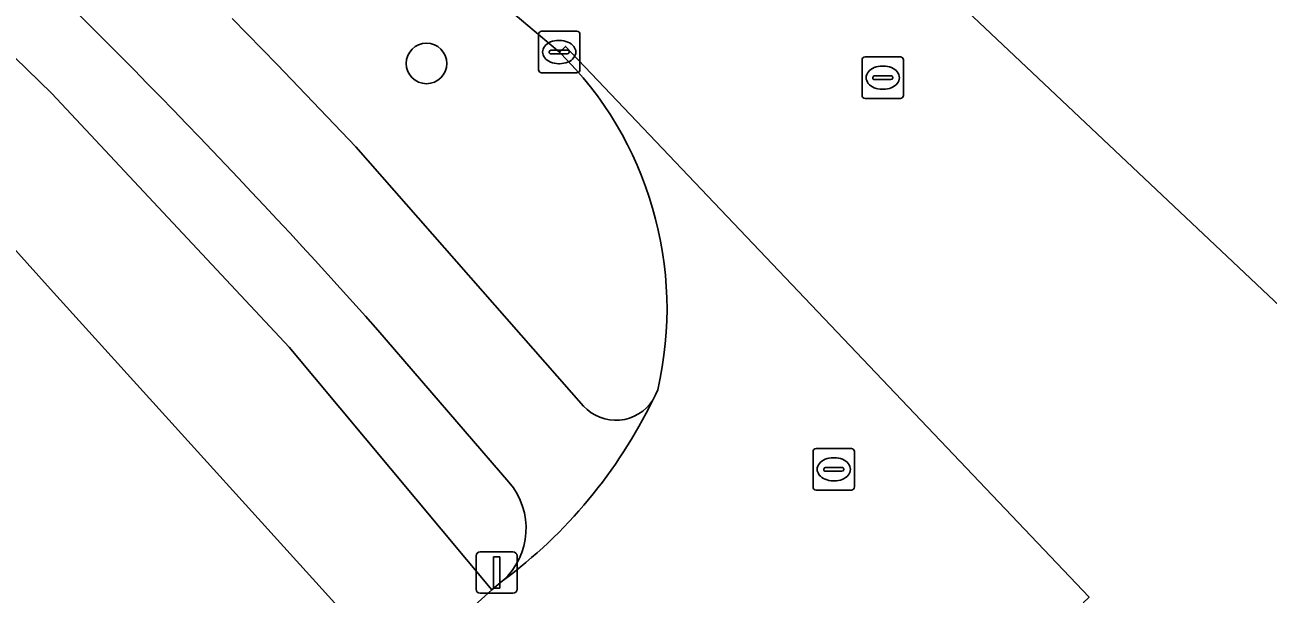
# Model space of a CAD drawing. Extents: x 162417 to 163722, y 384268 to 385417.
# Drawn here: x 163413.9 to 163443.9, y 385213.03 to 385226.75 of the extents above; entities that cross this region are included whole.
import ezdxf

# ---------------------------------------------------------------- set-up
doc = ezdxf.new("R2010")
doc.units = 0
for name, color, linetype in [('IMGEO_Berm_groen', 7, 'Continuous'), ('IMGEO_Boom', 7, 'Continuous'), ('IMGEO_Erf', 7, 'Continuous'), ('IMGEO_Fietspad_open', 7, 'Continuous'), ('IMGEO_Groenvoorziening', 7, 'Continuous'), ('IMGEO_Kolk', 7, 'Continuous'), ('IMGEO_Lichtmast', 7, 'Continuous'), ('IMGEO_Rijbaan_lokaal_gesloten', 7, 'Continuous'), ('IMGEO_Rioolput', 7, 'Continuous'), ('IMGEO_Voetpad_open', 7, 'Continuous')]:
    doc.layers.add(name, color=color, linetype=linetype)

msp = doc.modelspace()

# ---------------------------------------------------------------- linework, layer by layer
at = {"layer": 'IMGEO_Berm_groen'}
for points in [[(163426.798, 385226.095), (163423.595, 385228.801), (163415.913, 385235.292)], [(163418.903, 385226.906), (163419.988, 385225.795), (163421.89, 385223.809), (163427.379, 385217.563)], [(163429.053, 385217.709), (163429.117, 385217.832), (163429.17, 385217.958)]]:
    msp.add_lwpolyline(points, dxfattribs=at)
for centre, radius, start, end in [((163420.738, 385219.914), 8.656, 346.9381, 45.5656), ((163428.16, 385218.28), 1.06, 222.5679, 327.4011)]:
    msp.add_arc(centre, radius, start, end, dxfattribs=at)
at = {"layer": 'IMGEO_Boom'}
msp.add_circle((163423.593, 385225.822), 0.489, dxfattribs=at)
at = {"layer": 'IMGEO_Erf'}
msp.add_lwpolyline([(163394.726, 385185.434), (163400.757, 385190.511), (163420.795, 385209.205), (163422.928, 385211.112), (163414.526, 385220.382), (163413.183, 385221.864), (163401.687, 385232.409)], dxfattribs=at)
at = {"layer": 'IMGEO_Fietspad_open'}
for points in [[(163427.379, 385217.563), (163421.89, 385223.809), (163419.988, 385225.795), (163418.903, 385226.906)], [(163422.42, 385219.391), (163425.582, 385215.726)]]:
    msp.add_lwpolyline(points, dxfattribs=at)
for centre, radius, start, end in [((163299.088, 385109.656), 165.084, 41.6612, 46.68774), ((163418.291, 385222.968), 11.978, 306.5776, 333.9562), ((163428.16, 385218.28), 1.06, 222.5679, 327.4011), ((163424.297, 385214.615), 1.698, 311.7937, 40.8406)]:
    msp.add_arc(centre, radius, start, end, dxfattribs=at)
at = {"layer": 'IMGEO_Groenvoorziening'}
msp.add_lwpolyline([(163404.493, 385234.62), (163402.506, 385236.206), (163397.756, 385235.453), (163401.687, 385232.409), (163413.183, 385221.864), (163414.526, 385220.382), (163422.928, 385211.112), (163425.17, 385213.131), (163420.278, 385218.981), (163414.552, 385225.097), (163407.672, 385231.793)], close=True, dxfattribs=at)
at = {"layer": 'IMGEO_Kolk'}
for p, q in [((163426.293, 385225.67), (163426.293, 385226.522)), ((163426.368, 385226.596), (163427.22, 385226.596)), ((163426.781, 385226.376), (163426.806, 385226.376)), ((163427.294, 385226.522), (163427.294, 385225.67)), ((163426.552, 385226.09), (163426.552, 385226.102)), ((163426.99, 385226.053), (163426.592, 385226.053)), ((163426.595, 385226.139), (163426.993, 385226.139)), ((163427.036, 385226.102), (163427.036, 385226.09)), ((163426.804, 385225.816), (163426.779, 385225.816)), ((163427.22, 385225.596), (163426.368, 385225.596))]:
    msp.add_line(p, q, dxfattribs=at)
for points in [[(163426.293, 385225.67), (163426.293, 385226.522)], [(163426.368, 385226.596), (163427.22, 385226.596)], [(163427.294, 385226.522), (163427.294, 385225.67)], [(163427.22, 385225.596), (163426.368, 385225.596)]]:
    msp.add_lwpolyline(points, dxfattribs=at)
for centre, radius, start, end in [((163426.37, 385226.52), 0.0765, 91.552, 178.448), ((163426.37, 385226.52), 0.0765, 91.552, 178.448), ((163427.218, 385226.52), 0.0765, 1.552, 88.448), ((163427.218, 385226.52), 0.0765, 1.552, 88.448), ((163426.592, 385226.099), 0.0403, 85.8775, 175.7526), ((163426.589, 385226.089), 0.0366, 178.938, 274.7102), ((163426.993, 385226.096), 0.043, 264.8664, 352.4533), ((163426.997, 385226.101), 0.0386, 1.7309, 96.639), ((163426.37, 385225.672), 0.0765, 181.552, 268.448), ((163426.37, 385225.672), 0.0765, 181.552, 268.448), ((163427.218, 385225.672), 0.0765, 271.552, 358.448), ((163427.218, 385225.672), 0.0765, 271.552, 358.448)]:
    msp.add_arc(centre, radius, start, end, dxfattribs=at)
for centre, major_axis, ratio, start_param, end_param in [((163426.78, 385226.096), (-0.387, 0.002), 0.722429, 4.712389, 7.853982), ((163426.805, 385226.096), (-0.39, 0.002), 0.717154, 1.570796, 4.712389)]:
    msp.add_ellipse(centre, major_axis=major_axis, ratio=ratio, start_param=start_param, end_param=end_param, dxfattribs=at)
at = {"layer": 'IMGEO_Lichtmast'}
for p, q in [((163424.889, 385214.051), (163425.679, 385214.051)), ((163425.679, 385214.051), (163424.889, 385214.051)), ((163424.789, 385213.151), (163424.789, 385213.951)), ((163424.789, 385213.951), (163424.789, 385213.151)), ((163425.779, 385213.951), (163425.779, 385213.151)), ((163425.779, 385213.151), (163425.779, 385213.951)), ((163425.679, 385213.051), (163424.889, 385213.051)), ((163424.889, 385213.051), (163425.679, 385213.051))]:
    msp.add_line(p, q, dxfattribs=at)
msp.add_lwpolyline([(163425.209, 385213.926), (163425.359, 385213.926), (163425.359, 385213.176), (163425.209, 385213.176), (163425.209, 385213.926)], dxfattribs=at)
for centre, start, end in [((163424.889, 385213.951), 90, 180), ((163424.889, 385213.951), 90, 180), ((163425.679, 385213.951), 0, 90), ((163425.679, 385213.951), 360, 90), ((163424.889, 385213.151), 180, 270), ((163424.889, 385213.151), 180, 270), ((163425.679, 385213.151), 270, 0), ((163425.679, 385213.151), 270, 0)]:
    msp.add_arc(centre, 0.1, start, end, dxfattribs=at)
at = {"layer": 'IMGEO_Rijbaan_lokaal_gesloten'}
for points in [[(163452.723, 385211.915), (163429.664, 385233.663), (163428.453, 385234.603), (163427.201, 385233.108), (163428.01, 385232.424), (163429.761, 385230.944)], [(163430.372, 385227.325), (163425.702, 385231.295), (163423.595, 385228.801), (163426.798, 385226.095), (163426.943, 385226.233), (163439.577, 385212.956), (163439.432, 385212.818)], [(163439.432, 385212.818), (163439.577, 385212.956), (163426.943, 385226.233), (163426.798, 385226.095)], [(163429.17, 385217.958), (163429.117, 385217.832), (163429.053, 385217.709)], [(163425.429, 385213.349), (163425.17, 385213.131), (163422.928, 385211.112), (163420.795, 385209.205), (163400.757, 385190.511), (163394.726, 385185.434)]]:
    msp.add_lwpolyline(points, dxfattribs=at)
for centre, radius, start, end in [((163420.738, 385219.914), 8.656, 346.9381, 45.5656), ((163418.291, 385222.968), 11.978, 306.5776, 333.9562)]:
    msp.add_arc(centre, radius, start, end, dxfattribs=at)
at = {"layer": 'IMGEO_Rioolput'}
for p, q in [((163434.099, 385225.053), (163434.099, 385225.905)), ((163434.174, 385225.979), (163435.026, 385225.979)), ((163434.587, 385225.759), (163434.612, 385225.759)), ((163435.1, 385225.905), (163435.1, 385225.053)), ((163434.358, 385225.473), (163434.358, 385225.485)), ((163434.401, 385225.522), (163434.799, 385225.522)), ((163434.842, 385225.485), (163434.842, 385225.473)), ((163434.796, 385225.436), (163434.398, 385225.436)), ((163434.61, 385225.199), (163434.585, 385225.199)), ((163435.026, 385224.979), (163434.174, 385224.979)), ((163432.917, 385215.613), (163432.917, 385216.465)), ((163432.992, 385216.539), (163433.844, 385216.539)), ((163433.918, 385216.465), (163433.918, 385215.613)), ((163433.405, 385216.319), (163433.43, 385216.319)), ((163433.176, 385216.033), (163433.176, 385216.045)), ((163433.614, 385215.996), (163433.216, 385215.996)), ((163433.219, 385216.082), (163433.617, 385216.082)), ((163433.66, 385216.045), (163433.66, 385216.033)), ((163433.428, 385215.759), (163433.403, 385215.759)), ((163433.844, 385215.539), (163432.992, 385215.539))]:
    msp.add_line(p, q, dxfattribs=at)
for points in [[(163434.099, 385225.053), (163434.099, 385225.905)], [(163434.174, 385225.979), (163435.026, 385225.979)], [(163435.1, 385225.905), (163435.1, 385225.053)], [(163435.026, 385224.979), (163434.174, 385224.979)], [(163432.917, 385215.613), (163432.917, 385216.465)], [(163432.992, 385216.539), (163433.844, 385216.539)], [(163433.918, 385216.465), (163433.918, 385215.613)], [(163433.844, 385215.539), (163432.992, 385215.539)]]:
    msp.add_lwpolyline(points, dxfattribs=at)
for centre, radius, start, end in [((163434.176, 385225.903), 0.0765, 91.552, 178.448), ((163434.176, 385225.903), 0.0765, 91.552, 178.448), ((163435.024, 385225.903), 0.0765, 1.552, 88.448), ((163435.024, 385225.903), 0.0765, 1.552, 88.448), ((163434.398, 385225.482), 0.0403, 85.8775, 175.7526), ((163434.395, 385225.472), 0.0366, 178.938, 274.7102), ((163434.799, 385225.479), 0.043, 264.8664, 352.4533), ((163434.803, 385225.484), 0.0386, 1.7309, 96.639), ((163434.176, 385225.055), 0.0765, 181.552, 268.448), ((163434.176, 385225.055), 0.0765, 181.552, 268.448), ((163435.024, 385225.055), 0.0765, 271.552, 358.448), ((163435.024, 385225.055), 0.0765, 271.552, 358.448), ((163432.994, 385216.463), 0.0765, 91.552, 178.448), ((163432.994, 385216.463), 0.0765, 91.552, 178.448), ((163433.842, 385216.463), 0.0765, 1.552, 88.448), ((163433.842, 385216.463), 0.0765, 1.552, 88.448), ((163433.216, 385216.042), 0.0403, 85.8775, 175.7526), ((163433.213, 385216.032), 0.0366, 178.938, 274.7102), ((163433.617, 385216.039), 0.043, 264.8664, 352.4533), ((163433.621, 385216.044), 0.0386, 1.7309, 96.639), ((163432.994, 385215.615), 0.0765, 181.552, 268.448), ((163432.994, 385215.615), 0.0765, 181.552, 268.448), ((163433.842, 385215.615), 0.0765, 271.552, 358.448), ((163433.842, 385215.615), 0.0765, 271.552, 358.448)]:
    msp.add_arc(centre, radius, start, end, dxfattribs=at)
for centre, major_axis, ratio, start_param, end_param in [((163434.586, 385225.479), (-0.387, 0.002), 0.722429, 4.712389, 7.853982), ((163434.611, 385225.479), (-0.39, 0.002), 0.717154, 1.570796, 4.712389), ((163433.404, 385216.039), (-0.387, 0.002), 0.722429, 4.712389, 7.853982), ((163433.429, 385216.039), (-0.39, 0.002), 0.717154, 1.570796, 4.712389)]:
    msp.add_ellipse(centre, major_axis=major_axis, ratio=ratio, start_param=start_param, end_param=end_param, dxfattribs=at)
at = {"layer": 'IMGEO_Voetpad_open'}
for points in [[(163319.476, 385295.039), (163326.196, 385290.64), (163340.737, 385281.127), (163341.545, 385280.598), (163341.574, 385280.579), (163342.019, 385280.288), (163342.574, 385279.916), (163342.746, 385279.801), (163367.73, 385262.409), (163371.488, 385259.733), (163371.765, 385259.528), (163384.96, 385249.759), (163392.845, 385243.921), (163402.506, 385236.206), (163404.493, 385234.62), (163407.672, 385231.793), (163414.552, 385225.097), (163420.278, 385218.981), (163425.17, 385213.131), (163425.429, 385213.349)], [(163425.582, 385215.726), (163422.42, 385219.391)]]:
    msp.add_lwpolyline(points, dxfattribs=at)
for centre, radius, start, end in [((163299.088, 385109.656), 165.084, 41.6612, 46.68774), ((163424.297, 385214.615), 1.698, 311.7937, 40.8406)]:
    msp.add_arc(centre, radius, start, end, dxfattribs=at)

doc.saveas('drawing.dxf')
